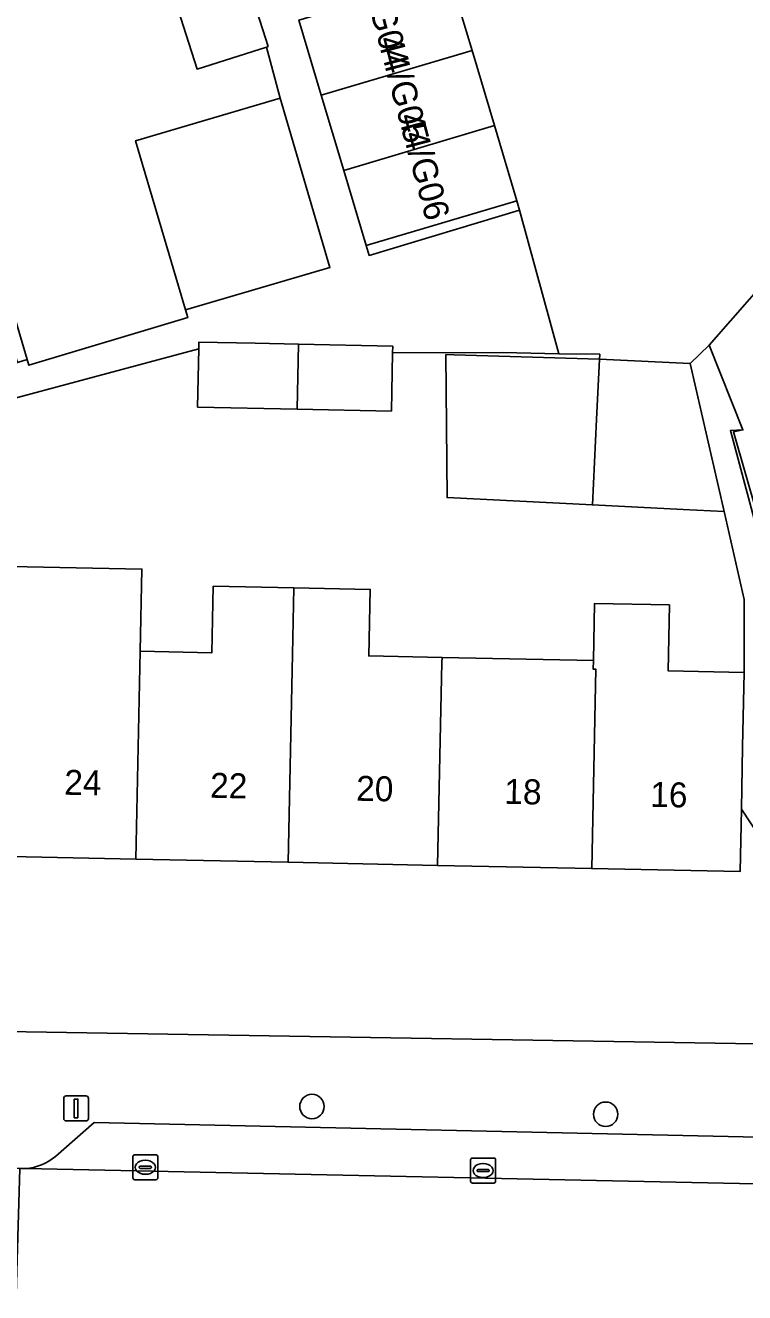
# Model space of a CAD drawing. Extents: x 162523 to 163266, y 381230 to 382050.
# Drawn here: x 162954.6 to 162983.4, y 381775.7 to 381826.4 of the extents above; entities that cross this region are included whole.
import ezdxf

# ---------------------------------------------------------------- set-up
doc = ezdxf.new("R2010")
doc.units = 0
for name, color, linetype in [('IMGEO_Boom', 7, 'Continuous'), ('IMGEO_Erf', 7, 'Continuous'), ('IMGEO_Kolk', 7, 'Continuous'), ('IMGEO_Lichtmast', 7, 'Continuous'), ('IMGEO_Pand', 7, 'Continuous'), ('IMGEO_Pand_nummerreeks', 7, 'Continuous'), ('IMGEO_Parkeervlak_open', 7, 'Continuous'), ('IMGEO_Rijbaan_lokaal_open', 7, 'Continuous'), ('IMGEO_Voetpad_open', 7, 'Continuous')]:
    doc.layers.add(name, color=color, linetype=linetype)

msp = doc.modelspace()

# ---------------------------------------------------------------- linework, layer by layer
at = {"layer": 'IMGEO_Boom'}
for centre in [(162966.12, 381783.151), (162977.874, 381782.842)]:
    msp.add_circle(centre, 0.489, dxfattribs=at)
at = {"layer": 'IMGEO_Erf'}
for points in [[(162952.49, 381820.574), (162954.728, 381813.049), (162954.788, 381812.826), (162961.15, 381814.729), (162961.058, 381815.037), (162959.061, 381821.808), (162964.842, 381823.514), (162964.294, 381825.56), (162961.523, 381824.675), (162959.988, 381829.484), (162960.213, 381829.556), (162959.588, 381831.566), (162959.244, 381832.672), (162961.866, 381833.489), (162962.21, 381832.382), (162962.309, 381832.413), (162961.097, 381836.308), (162959.826, 381840.581), (162957.426, 381839.867), (162956.353, 381843.476), (162955.506, 381846.323), (162958.098, 381847.094), (162956.096, 381854.056), (162953.466, 381853.274)], [(162952.08, 381804.81), (162959.314, 381804.662), (162959.247, 381801.376), (162962.114, 381801.317), (162962.169, 381803.976), (162965.39, 381803.91), (162968.45, 381803.847), (162968.395, 381801.188), (162971.325, 381801.128), (162977.384, 381801.003), (162977.43, 381803.292), (162980.425, 381803.23), (162980.372, 381800.593), (162983.417, 381800.53), (162983.417, 381803.449), (162982.623, 381806.972), (162980.971, 381807.054), (162977.342, 381807.234), (162971.525, 381807.523), (162971.482, 381813.251), (162971.808, 381813.241), (162977.631, 381813.068), (162977.637, 381813.261), (162976.006, 381813.283), (162973.753, 381813.329), (162969.345, 381813.325), (162969.297, 381810.985), (162965.528, 381811.063), (162961.545, 381811.145), (162961.594, 381813.486), (162953.229, 381811.245)], [(162983.946, 381806.806), (162982.987, 381810.157), (162983.367, 381810.236), (162982.867, 381810.21), (162984.165, 381805.367)]]:
    msp.add_lwpolyline(points, dxfattribs=at)
for points in [[(162974.42, 381819.027), (162974.314, 381819.41), (162968.284, 381817.616), (162968.414, 381817.216)], [(162983.304, 381795.054), (162983.253, 381792.555), (162977.318, 381792.677), (162971.15, 381792.804), (162965.164, 381792.927), (162959.075, 381793.053), (162954.052, 381793.156), (162953.874, 381786.148), (162989.552, 381785.568)]]:
    msp.add_lwpolyline(points, close=True, dxfattribs=at)
at = {"layer": 'IMGEO_Kolk'}
for p, q in [((162959.026, 381781.219), (162959.878, 381781.219)), ((162958.951, 381780.293), (162958.951, 381781.145)), ((162959.21, 381780.713), (162959.21, 381780.725)), ((162959.648, 381780.676), (162959.25, 381780.676)), ((162959.253, 381780.762), (162959.651, 381780.762)), ((162959.439, 381780.999), (162959.464, 381780.999)), ((162959.694, 381780.725), (162959.694, 381780.713)), ((162959.952, 381781.145), (162959.952, 381780.293)), ((162972.468, 381780.161), (162972.468, 381781.013)), ((162972.543, 381781.087), (162973.395, 381781.087)), ((162972.956, 381780.867), (162972.981, 381780.867)), ((162973.469, 381781.013), (162973.469, 381780.161)), ((162959.878, 381780.219), (162959.026, 381780.219)), ((162959.462, 381780.439), (162959.437, 381780.439)), ((162972.727, 381780.581), (162972.727, 381780.593)), ((162973.165, 381780.544), (162972.767, 381780.544)), ((162972.77, 381780.63), (162973.168, 381780.63)), ((162972.979, 381780.307), (162972.954, 381780.307)), ((162973.211, 381780.593), (162973.211, 381780.581)), ((162973.395, 381780.087), (162972.543, 381780.087))]:
    msp.add_line(p, q, dxfattribs=at)
for points in [[(162959.026, 381781.219), (162959.878, 381781.219)], [(162958.951, 381780.293), (162958.951, 381781.145)], [(162959.952, 381781.145), (162959.952, 381780.293)], [(162972.468, 381780.161), (162972.468, 381781.013)], [(162972.543, 381781.087), (162973.395, 381781.087)], [(162973.469, 381781.013), (162973.469, 381780.161)], [(162959.878, 381780.219), (162959.026, 381780.219)], [(162973.395, 381780.087), (162972.543, 381780.087)]]:
    msp.add_lwpolyline(points, dxfattribs=at)
for centre, radius, start, end in [((162959.028, 381781.143), 0.0765, 91.552, 178.448), ((162959.028, 381781.143), 0.0765, 91.552, 178.448), ((162959.876, 381781.143), 0.0765, 1.552, 88.448), ((162959.876, 381781.143), 0.0765, 1.552, 88.448), ((162959.25, 381780.722), 0.0403, 85.8775, 175.7526), ((162959.247, 381780.712), 0.0366, 178.938, 274.7102), ((162959.651, 381780.719), 0.043, 264.8664, 352.4533), ((162959.655, 381780.724), 0.0386, 1.7309, 96.639), ((162972.545, 381781.011), 0.0765, 91.552, 178.448), ((162972.545, 381781.011), 0.0765, 91.552, 178.448), ((162973.393, 381781.011), 0.0765, 1.552, 88.448), ((162973.393, 381781.011), 0.0765, 1.552, 88.448), ((162959.028, 381780.295), 0.0765, 181.552, 268.448), ((162959.028, 381780.295), 0.0765, 181.552, 268.448), ((162959.876, 381780.295), 0.0765, 271.552, 358.448), ((162959.876, 381780.295), 0.0765, 271.552, 358.448), ((162972.545, 381780.163), 0.0765, 181.552, 268.448), ((162972.545, 381780.163), 0.0765, 181.552, 268.448), ((162972.767, 381780.59), 0.0403, 85.8775, 175.7526), ((162972.764, 381780.58), 0.0366, 178.938, 274.7102), ((162973.168, 381780.587), 0.043, 264.8664, 352.4533), ((162973.172, 381780.592), 0.0386, 1.7309, 96.639), ((162973.393, 381780.163), 0.0765, 271.552, 358.448), ((162973.393, 381780.163), 0.0765, 271.552, 358.448)]:
    msp.add_arc(centre, radius, start, end, dxfattribs=at)
for centre, major_axis, ratio, start_param, end_param in [((162959.438, 381780.719), (-0.387, 0.002), 0.722429, 4.712389, 7.853982), ((162959.463, 381780.719), (-0.39, 0.002), 0.717154, 1.570796, 4.712389), ((162972.955, 381780.587), (-0.387, 0.002), 0.722429, 4.712389, 7.853982), ((162972.98, 381780.587), (-0.39, 0.002), 0.717154, 1.570796, 4.712389)]:
    msp.add_ellipse(centre, major_axis=major_axis, ratio=ratio, start_param=start_param, end_param=end_param, dxfattribs=at)
at = {"layer": 'IMGEO_Lichtmast'}
for p, q in [((162956.186, 381782.677), (162956.186, 381783.477)), ((162956.186, 381783.477), (162956.186, 381782.677)), ((162956.286, 381783.577), (162957.076, 381783.577)), ((162957.076, 381783.577), (162956.286, 381783.577)), ((162957.176, 381783.477), (162957.176, 381782.677)), ((162957.176, 381782.677), (162957.176, 381783.477)), ((162957.076, 381782.577), (162956.286, 381782.577)), ((162956.286, 381782.577), (162957.076, 381782.577))]:
    msp.add_line(p, q, dxfattribs=at)
msp.add_lwpolyline([(162956.606, 381783.452), (162956.756, 381783.452), (162956.756, 381782.702), (162956.606, 381782.702), (162956.606, 381783.452)], dxfattribs=at)
for centre, start, end in [((162956.286, 381783.477), 90, 180), ((162956.286, 381783.477), 90, 180), ((162957.076, 381783.477), 0, 90), ((162957.076, 381783.477), 360, 90), ((162956.286, 381782.677), 180, 270), ((162956.286, 381782.677), 180, 270), ((162957.076, 381782.677), 270, 0), ((162957.076, 381782.677), 270, 0)]:
    msp.add_arc(centre, 0.1, start, end, dxfattribs=at)
at = {"layer": 'IMGEO_Pand'}
for points in [[(162962.829, 381830.391), (162960.213, 381829.556), (162959.988, 381829.484), (162961.523, 381824.675), (162964.294, 381825.56), (162964.364, 381825.582)], [(162971.631, 381828.43), (162965.601, 381826.636), (162966.495, 381823.63), (162972.525, 381825.423)], [(162973.42, 381822.417), (162972.525, 381825.423), (162966.495, 381823.63), (162967.39, 381820.623)], [(162961.058, 381815.037), (162966.84, 381816.742), (162964.842, 381823.514), (162959.061, 381821.808)], [(162973.42, 381822.417), (162967.39, 381820.623), (162968.284, 381817.616), (162974.314, 381819.41)], [(162944.677, 381818.251), (162946.922, 381810.704), (162947.276, 381810.809), (162947.158, 381811.205), (162951.951, 381812.63), (162954.218, 381813.304), (162954.329, 381812.93), (162954.728, 381813.049), (162952.49, 381820.574)], [(162990.032, 381813.364), (162985.336, 381817.41), (162982.022, 381813.624), (162983.367, 381810.236), (162982.987, 381810.157), (162983.946, 381806.806), (162984.083, 381806.325), (162984.331, 381805.458), (162986.441, 381806.016), (162988.717, 381806.619), (162986.545, 381809.368), (162987.237, 381810.048)], [(162965.582, 381813.665), (162963.852, 381813.702), (162961.599, 381813.748), (162961.594, 381813.486), (162961.545, 381811.145), (162965.528, 381811.063)], [(162969.345, 381813.325), (162969.35, 381813.585), (162965.582, 381813.665), (162965.528, 381811.063), (162969.297, 381810.985)], [(162977.631, 381813.068), (162971.808, 381813.241), (162971.482, 381813.251), (162971.525, 381807.523), (162977.342, 381807.234), (162977.511, 381810.647)], [(162981.26, 381812.888), (162977.631, 381813.068), (162977.511, 381810.647), (162977.342, 381807.234), (162980.971, 381807.054), (162982.623, 381806.972)], [(162959.247, 381801.376), (162959.314, 381804.662), (162952.08, 381804.81), (162951.914, 381796.703), (162951.912, 381796.623), (162954.122, 381796.578), (162954.052, 381793.156), (162959.075, 381793.053)], [(162965.39, 381803.91), (162962.169, 381803.976), (162962.114, 381801.317), (162959.247, 381801.376), (162959.075, 381793.053), (162965.164, 381792.927), (162965.335, 381801.251)], [(162965.39, 381803.91), (162965.335, 381801.251), (162965.164, 381792.927), (162971.15, 381792.804), (162971.317, 381800.928), (162971.325, 381801.128), (162968.395, 381801.188), (162968.45, 381803.847)], [(162983.417, 381800.53), (162980.372, 381800.593), (162980.425, 381803.23), (162977.43, 381803.292), (162977.384, 381801.003), (162977.377, 381800.655), (162977.482, 381800.653), (162977.318, 381792.677), (162983.253, 381792.555), (162983.304, 381795.054), (162983.356, 381797.554)], [(162977.318, 381792.677), (162977.482, 381800.653), (162977.377, 381800.655), (162977.384, 381801.003), (162971.325, 381801.128), (162971.317, 381800.928), (162971.15, 381792.804)]]:
    msp.add_lwpolyline(points, close=True, dxfattribs=at)
at = {"layer": 'IMGEO_Parkeervlak_open'}
for points in [[(162986.595, 381780.417), (162985.19, 381781.898), (162957.409, 381782.505), (162955.854, 381781.153)], [(162954.65, 381780.67), (162987.671, 381779.97)]]:
    msp.add_lwpolyline(points, dxfattribs=at)
msp.add_arc((162954.526, 381782.722), 2.056, 273.4666, 310.251, dxfattribs=at)
at = {"layer": 'IMGEO_Rijbaan_lokaal_open'}
for points in [[(162971.631, 381828.43), (162972.525, 381825.423), (162973.42, 381822.417), (162974.314, 381819.41), (162974.42, 381819.027), (162976.006, 381813.283), (162977.637, 381813.261), (162977.631, 381813.068), (162981.26, 381812.888), (162982.022, 381813.624), (162985.336, 381817.41), (162988.883, 381821.461), (162989.22, 381821.855), (162993.09, 381826.366), (162995.45, 381829.117)], [(162988.621, 381779.946), (162987.671, 381779.97), (162954.65, 381780.67), (162954.429, 381780.672), (162954.27, 381775.179), (162963.739, 381774.97), (162976.265, 381774.685), (162988.222, 381774.437)]]:
    msp.add_lwpolyline(points, dxfattribs=at)
at = {"layer": 'IMGEO_Voetpad_open'}
for points in [[(162962.829, 381830.391), (162964.364, 381825.582), (162964.294, 381825.56), (162964.842, 381823.514), (162966.84, 381816.742), (162961.058, 381815.037), (162961.15, 381814.729), (162954.788, 381812.826), (162954.728, 381813.049), (162954.329, 381812.93)], [(162953.229, 381811.245), (162961.594, 381813.486), (162961.599, 381813.748), (162963.852, 381813.702), (162965.582, 381813.665), (162969.35, 381813.585), (162969.345, 381813.325), (162973.753, 381813.329), (162976.006, 381813.283), (162974.42, 381819.027), (162968.414, 381817.216), (162968.284, 381817.616), (162967.39, 381820.623), (162966.495, 381823.63), (162965.601, 381826.636)], [(162982.867, 381810.21), (162983.367, 381810.236), (162982.022, 381813.624), (162981.26, 381812.888), (162982.623, 381806.972), (162983.417, 381803.449), (162983.417, 381800.53), (162983.356, 381797.554), (162983.304, 381795.054), (162989.552, 381785.568)], [(162991.441, 381785.976), (162988.817, 381789.845), (162985.45, 381795.246), (162984.751, 381796.368), (162984.7, 381796.45), (162984.608, 381796.596), (162984.495, 381804.134), (162984.165, 381805.367), (162982.867, 381810.21)], [(162989.552, 381785.568), (162953.874, 381786.148)], [(162955.854, 381781.153), (162957.409, 381782.505), (162985.19, 381781.898), (162986.595, 381780.417)], [(162951.011, 381780.742), (162954.429, 381780.672), (162954.65, 381780.67)]]:
    msp.add_lwpolyline(points, dxfattribs=at)
msp.add_arc((162954.526, 381782.722), 2.056, 273.4666, 310.251, dxfattribs=at)

# ---------------------------------------------------------------- texts
at = {"layer": 'IMGEO_Pand_nummerreeks'}
for s, rotation, p in [('44/G04', 284.8476, (162967.948, 381828.891)), ('44/G05', 284.8476, (162968.743, 381825.871)), ('44/G06', 284.8476, (162969.569, 381822.787)), ('24', 358.8197, (162956.199, 381795.632)), ('22', 358.8209, (162962.035, 381795.512)), ('20', 358.8209, (162967.881, 381795.392)), ('18', 358.8209, (162973.812, 381795.27)), ('16', 358.8197, (162979.651, 381795.149))]:
    msp.add_text(s, height=1, rotation=rotation, dxfattribs=at).set_placement(p)

doc.saveas('drawing.dxf')
